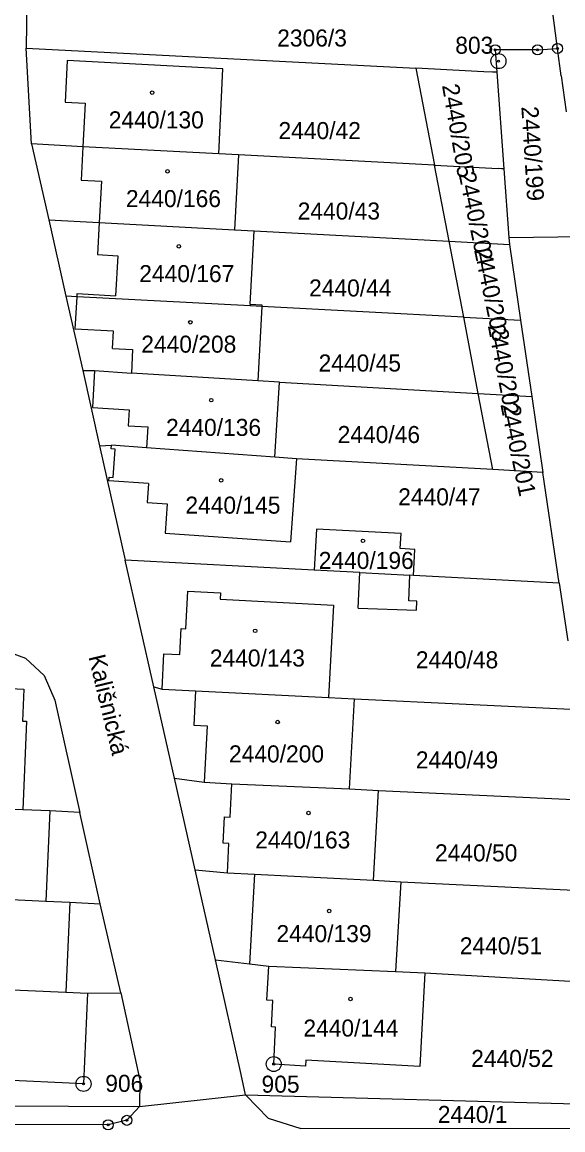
# Model space of a CAD drawing. Extents: x -755819 to -753140, y -1169796 to -1166000.
# Drawn here: x -755000.9 to -754947, y -1168315.7 to -1168205.1 of the extents above; entities that cross this region are included whole.
import ezdxf

# ---------------------------------------------------------------- set-up
doc = ezdxf.new("R2010")
doc.units = 0
for name, color, linetype in [('Vrstva 1', 7, 'Continuous'), ('Vrstva 15', 7, 'Continuous'), ('Vrstva 17', 7, 'Continuous'), ('Vrstva 18', 7, 'Continuous'), ('Vrstva 19', 7, 'Continuous'), ('Vrstva 24', 7, 'Continuous'), ('Vrstva 25', 7, 'Continuous'), ('Vrstva 4', 7, 'Continuous')]:
    doc.layers.add(name, color=color, linetype=linetype)

msp = doc.modelspace()

# ---------------------------------------------------------------- linework, layer by layer
at = {"layer": 'Vrstva 1'}
for p, q in [((-754947.54, -1168207.74), (-754948.34, -1168201.69)), ((-755000.48, -1168202.79), (-755000.55, -1168207.72)), ((-755000.55, -1168207.72), (-754961.69, -1168209.71)), ((-755000.01, -1168217.26), (-755000.55, -1168207.72)), ((-754949.54, -1168207.88), (-754953.76, -1168207.87)), ((-754953.76, -1168207.87), (-754953.6, -1168210.12)), ((-754949.54, -1168207.88), (-754947.54, -1168207.74)), ((-754947.17, -1168210.49), (-754947.54, -1168207.74)), ((-754996.45, -1168208.94), (-754996.67, -1168213.09)), ((-754980.92, -1168209.79), (-754996.45, -1168208.94)), ((-754981.33, -1168218.25), (-754980.92, -1168209.79)), ((-754961.69, -1168209.71), (-754959.83, -1168219.39)), ((-754954.89, -1168210.06), (-754961.69, -1168209.71)), ((-754954.04, -1168210.1), (-754954.89, -1168210.06)), ((-754953.6, -1168210.12), (-754954.04, -1168210.1)), ((-754953.6, -1168210.12), (-754952.9, -1168219.76)), ((-754947.17, -1168210.49), (-754946.7, -1168214.08)), ((-754996.67, -1168213.09), (-754994.65, -1168213.2)), ((-754994.65, -1168213.2), (-754994.89, -1168217.57)), ((-754994.89, -1168217.57), (-755000.01, -1168217.26)), ((-755000.01, -1168217.26), (-754998.29, -1168224.86)), ((-754981.33, -1168218.25), (-754994.89, -1168217.57)), ((-754979.37, -1168218.36), (-754981.33, -1168218.25)), ((-754979.37, -1168218.36), (-754979.76, -1168225.84)), ((-754959.83, -1168219.39), (-754979.37, -1168218.36)), ((-754958.37, -1168226.98), (-754959.83, -1168219.39)), ((-754959.83, -1168219.39), (-754953.47, -1168219.73)), ((-754953.13, -1168219.75), (-754953.47, -1168219.73)), ((-754952.9, -1168219.76), (-754953.13, -1168219.75)), ((-754952.9, -1168219.76), (-754952.4, -1168226.6)), ((-754998.29, -1168224.86), (-754993.26, -1168225.13)), ((-754998.29, -1168224.86), (-754996.58, -1168232.46)), ((-754993.26, -1168225.13), (-754979.76, -1168225.84)), ((-754979.76, -1168225.84), (-754977.8, -1168225.95)), ((-754978.2, -1168233.28), (-754977.8, -1168225.95)), ((-754977.8, -1168225.95), (-754958.37, -1168226.98)), ((-754952.4, -1168226.6), (-754945.06, -1168226.51)), ((-754952.4, -1168226.6), (-754952.35, -1168227.3)), ((-754956.91, -1168234.57), (-754958.37, -1168226.98)), ((-754958.37, -1168226.98), (-754952.35, -1168227.3)), ((-754952.35, -1168227.3), (-754951.24, -1168234.87)), ((-754995.48, -1168232.52), (-754996.58, -1168232.46)), ((-754996.58, -1168232.46), (-754994.9, -1168239.89)), ((-754978.21, -1168233.44), (-754995.48, -1168232.52)), ((-754978.2, -1168233.28), (-754978.21, -1168233.44)), ((-754977.04, -1168233.5), (-754978.21, -1168233.44)), ((-754977.04, -1168233.5), (-754977.44, -1168240.91)), ((-754956.91, -1168234.57), (-754977.04, -1168233.5)), ((-754955.45, -1168242.17), (-754956.91, -1168234.57)), ((-754956.91, -1168234.57), (-754951.24, -1168234.87)), ((-754951.24, -1168234.87), (-754950.12, -1168242.48)), ((-754994.9, -1168239.89), (-754993.72, -1168239.9)), ((-754994.9, -1168239.89), (-754993.24, -1168247.41)), ((-754993.72, -1168239.9), (-754990.06, -1168240.14)), ((-754977.44, -1168240.91), (-754990.06, -1168240.14)), ((-754975.27, -1168241.06), (-754977.44, -1168240.91)), ((-754975.76, -1168248.55), (-754975.27, -1168241.06)), ((-754975.27, -1168241.06), (-754955.45, -1168242.17)), ((-754953.99, -1168249.76), (-754955.45, -1168242.17)), ((-754955.45, -1168242.17), (-754950.12, -1168242.48)), ((-754950.12, -1168242.48), (-754949, -1168250.06)), ((-754993.24, -1168247.41), (-754992.05, -1168247.36)), ((-754993.24, -1168247.41), (-754990.67, -1168258.81)), ((-754992.08, -1168247.71), (-754992.05, -1168247.36)), ((-754991.68, -1168247.74), (-754992.08, -1168247.71)), ((-754988.56, -1168247.61), (-754992.05, -1168247.36)), ((-754991.88, -1168250.58), (-754991.68, -1168247.74)), ((-754975.76, -1168248.55), (-754988.56, -1168247.61)), ((-754973.6, -1168248.71), (-754975.76, -1168248.55)), ((-754973.6, -1168248.71), (-754974.18, -1168257)), ((-754953.99, -1168249.76), (-754973.6, -1168248.71)), ((-754949, -1168250.06), (-754953.99, -1168249.76)), ((-754992.3, -1168250.9), (-754992.27, -1168250.55)), ((-754988.36, -1168251.18), (-754992.3, -1168250.9)), ((-754992.27, -1168250.55), (-754991.88, -1168250.58)), ((-754947.37, -1168261.12), (-754949, -1168250.06)), ((-754988.36, -1168251.18), (-754988.49, -1168253.07)), ((-754988.49, -1168253.07), (-754986.5, -1168253.21)), ((-754986.5, -1168253.21), (-754986.7, -1168256.12)), ((-754986.7, -1168256.12), (-754974.18, -1168257)), ((-754971.59, -1168255.72), (-754971.81, -1168259.82)), ((-754963.16, -1168256.17), (-754971.59, -1168255.72)), ((-754963.24, -1168257.67), (-754963.16, -1168256.17)), ((-754961.79, -1168257.75), (-754963.24, -1168257.67)), ((-754971.81, -1168259.82), (-754990.67, -1168258.81)), ((-754987.81, -1168271.48), (-754990.67, -1168258.81)), ((-754961.93, -1168260.34), (-754961.79, -1168257.75)), ((-754967.28, -1168260.05), (-754971.81, -1168259.82)), ((-754967.28, -1168260.05), (-754962.28, -1168260.32)), ((-754961.93, -1168260.34), (-754962.28, -1168260.32)), ((-754947.37, -1168261.12), (-754961.93, -1168260.34)), ((-754984.63, -1168265.68), (-754984.43, -1168261.93)), ((-754984.43, -1168261.93), (-754981.18, -1168262.1)), ((-754981.18, -1168262.1), (-754981.21, -1168262.7)), ((-754947.37, -1168261.12), (-754946.52, -1168266.89)), ((-754981.21, -1168262.7), (-754969.9, -1168263.3)), ((-754969.9, -1168263.3), (-754970.39, -1168272.52)), ((-754985.21, -1168268.25), (-754985.08, -1168265.66)), ((-754985.08, -1168265.66), (-754984.63, -1168265.68)), ((-755003.06, -1168267.72), (-755000.61, -1168268.59)), ((-755000.61, -1168268.59), (-754998.76, -1168270.34)), ((-754986.99, -1168271.71), (-754986.81, -1168268.16)), ((-754986.81, -1168268.16), (-754985.21, -1168268.25)), ((-754998.76, -1168270.34), (-754997.7, -1168272.79)), ((-755005.78, -1168271.47), (-755000.78, -1168271.69)), ((-755000.78, -1168271.69), (-755000.92, -1168274.88)), ((-754987.81, -1168271.48), (-754986.99, -1168271.71)), ((-754985.75, -1168280.6), (-754987.81, -1168271.48)), ((-754986.99, -1168271.71), (-754983.66, -1168271.88)), ((-754983.66, -1168271.88), (-754970.39, -1168272.52)), ((-754997.7, -1168272.79), (-754995.19, -1168284.02)), ((-754970.39, -1168272.52), (-754967.79, -1168272.66)), ((-754968.29, -1168281.64), (-754967.79, -1168272.66)), ((-754967.79, -1168272.66), (-754945.51, -1168273.72)), ((-755000.92, -1168274.88), (-755000.52, -1168274.9)), ((-755000.52, -1168274.9), (-755000.9, -1168283.74)), ((-754985.75, -1168280.6), (-754982.79, -1168281)), ((-754983.7, -1168289.72), (-754985.75, -1168280.6)), ((-754982.79, -1168281), (-754980.02, -1168281.14)), ((-754980.02, -1168281.14), (-754968.29, -1168281.64)), ((-754968.29, -1168281.64), (-754965.4, -1168281.8)), ((-754965.9, -1168290.77), (-754965.4, -1168281.8)), ((-754965.4, -1168281.8), (-754944.17, -1168282.81)), ((-755000.9, -1168283.74), (-755010.91, -1168283.31)), ((-754998.2, -1168283.86), (-755000.9, -1168283.74)), ((-754995.19, -1168284.02), (-754998.2, -1168283.86)), ((-754993.16, -1168293.12), (-754995.19, -1168284.02)), ((-754983.7, -1168289.72), (-754980.47, -1168290.04)), ((-754981.67, -1168298.71), (-754983.7, -1168289.72)), ((-754980.47, -1168290.04), (-754977.77, -1168290.18)), ((-754977.77, -1168290.18), (-754965.9, -1168290.77)), ((-754965.9, -1168290.77), (-754963.18, -1168290.92)), ((-754963.18, -1168290.92), (-754963.7, -1168299.88)), ((-754963.18, -1168290.92), (-754942.84, -1168291.9)), ((-755009.15, -1168292.39), (-754998.6, -1168292.85)), ((-754998.6, -1168292.85), (-754996.2, -1168292.96)), ((-754996.2, -1168292.96), (-754993.16, -1168293.12)), ((-754991.11, -1168302.01), (-754993.16, -1168293.12)), ((-754979.11, -1168310.18), (-754981.67, -1168298.71)), ((-754981.67, -1168298.71), (-754978.26, -1168299.13)), ((-754978.26, -1168299.13), (-754976.36, -1168299.34)), ((-754976.55, -1168302.75), (-754976.36, -1168299.34)), ((-754976.36, -1168299.34), (-754963.7, -1168299.88)), ((-754963.7, -1168299.88), (-754960.78, -1168300.03)), ((-754960.78, -1168300.03), (-754961.28, -1168309.35)), ((-754960.78, -1168300.03), (-754941.48, -1168301.12)), ((-755007.34, -1168301.48), (-754996.59, -1168301.95)), ((-754996.59, -1168301.95), (-754994.44, -1168302.04)), ((-754994.44, -1168302.04), (-754994.83, -1168311.1)), ((-754994.44, -1168302.04), (-754991.11, -1168302.01)), ((-754991.11, -1168302.01), (-754989.22, -1168310.74)), ((-754975.95, -1168302.79), (-754976.55, -1168302.75)), ((-754976.09, -1168305.41), (-754975.95, -1168302.79)), ((-754975.67, -1168305.44), (-754976.09, -1168305.41)), ((-754975.86, -1168309.12), (-754975.67, -1168305.44)), ((-754972.68, -1168309.34), (-754975.86, -1168309.12)), ((-754972.64, -1168308.74), (-754972.68, -1168309.34)), ((-754961.28, -1168309.35), (-754972.64, -1168308.74)), ((-754994.83, -1168311.1), (-755007.4, -1168310.52)), ((-754989.22, -1168310.74), (-754989.23, -1168313.36)), ((-754978.66, -1168312.19), (-754979.11, -1168310.18)), ((-754989.23, -1168313.36), (-754978.66, -1168312.19)), ((-754978.66, -1168312.19), (-754939.69, -1168313.27)), ((-754978.66, -1168312.19), (-754978.6, -1168312.25)), ((-754978.6, -1168312.25), (-754976.4, -1168314.53)), ((-755018.33, -1168313.19), (-754989.23, -1168313.36)), ((-754989.23, -1168313.36), (-754990.5, -1168314.74)), ((-754992.37, -1168315.19), (-755018.11, -1168315.14)), ((-754990.5, -1168314.74), (-754992.37, -1168315.19)), ((-754976.4, -1168314.53), (-754973.17, -1168315.55)), ((-754939.35, -1168315.58), (-754973.17, -1168315.55))]:
    msp.add_line(p, q, dxfattribs=at)
at = {"layer": 'Vrstva 24'}
for centre, radius in [((-754953.76, -1168207.87), 0.5), ((-754953.76, -1168207.87), 0.1), ((-754949.54, -1168207.88), 0.5), ((-754949.54, -1168207.88), 0.1), ((-754947.54, -1168207.74), 0.5), ((-754947.54, -1168207.74), 0.1), ((-754953.44, -1168209.01), 0.75), ((-754953.44, -1168209.01), 0.1), ((-754975.86, -1168309.12), 0.75), ((-754975.86, -1168309.12), 0.1), ((-754994.83, -1168311.1), 0.75), ((-754994.83, -1168311.1), 0.1), ((-754992.37, -1168315.19), 0.5), ((-754992.37, -1168315.19), 0.1), ((-754990.5, -1168314.74), 0.5), ((-754990.5, -1168314.74), 0.1)]:
    msp.add_circle(centre, radius, dxfattribs=at)
at = {"layer": 'Vrstva 25'}
for centre in [(-754987.98, -1168212.15), (-754986.46, -1168220.01), (-754985.32, -1168227.5), (-754984.18, -1168235.08), (-754982.09, -1168242.85), (-754981.1, -1168250.85), (-754966.96, -1168256.9), (-754977.71, -1168265.87), (-754975.46, -1168274.98), (-754972.39, -1168284.07), (-754970.32, -1168293.84), (-754968.2, -1168302.63)]:
    msp.add_circle(centre, 0.175, dxfattribs=at)
at = {"layer": 'Vrstva 4'}
for p, q in [((-754994.89, -1168217.57), (-754995.06, -1168220.89)), ((-754995.06, -1168220.89), (-754993.04, -1168220.99)), ((-754993.04, -1168220.99), (-754993.26, -1168225.13)), ((-754993.26, -1168225.13), (-754993.44, -1168228.32)), ((-754993.44, -1168228.32), (-754991.42, -1168228.43)), ((-754991.42, -1168228.43), (-754991.64, -1168232.43)), ((-754995.48, -1168232.52), (-754995.46, -1168232.22)), ((-754995.46, -1168232.22), (-754991.64, -1168232.43)), ((-754995.66, -1168235.77), (-754995.48, -1168232.52)), ((-754978.2, -1168233.28), (-754977.03, -1168233.34)), ((-754977.03, -1168233.34), (-754977.04, -1168233.5)), ((-754991.84, -1168235.98), (-754995.66, -1168235.77)), ((-754991.93, -1168237.7), (-754991.84, -1168235.98)), ((-754991.93, -1168237.7), (-754989.93, -1168237.81)), ((-754989.93, -1168237.81), (-754990.06, -1168240.14)), ((-754993.72, -1168239.9), (-754993.95, -1168243.59)), ((-754993.95, -1168243.59), (-754990.28, -1168243.82)), ((-754990.28, -1168243.82), (-754990.38, -1168245.41)), ((-754990.38, -1168245.41), (-754988.43, -1168245.53)), ((-754988.43, -1168245.53), (-754988.56, -1168247.61)), ((-754967.42, -1168263.6), (-754967.28, -1168260.05)), ((-754962.39, -1168262.89), (-754962.28, -1168260.32)), ((-754961.59, -1168262.92), (-754962.39, -1168262.89)), ((-754961.62, -1168263.82), (-754961.59, -1168262.92)), ((-754967.42, -1168263.6), (-754961.62, -1168263.82)), ((-754983.66, -1168271.88), (-754983.84, -1168275.3)), ((-754983.84, -1168275.3), (-754982.51, -1168275.37)), ((-754982.51, -1168275.37), (-754982.79, -1168281)), ((-754980.19, -1168284.48), (-754980.02, -1168281.14)), ((-754998.2, -1168283.86), (-754998.6, -1168292.85)), ((-754980.91, -1168287.08), (-754980.77, -1168284.45)), ((-754980.77, -1168284.45), (-754980.19, -1168284.48)), ((-754980.32, -1168287.11), (-754980.91, -1168287.08)), ((-754980.47, -1168290.04), (-754980.32, -1168287.11)), ((-754977.77, -1168290.18), (-754978.26, -1168299.13)), ((-754996.2, -1168292.96), (-754996.59, -1168301.95))]:
    msp.add_line(p, q, dxfattribs=at)

# ---------------------------------------------------------------- texts
at = {"layer": 'Vrstva 15'}
msp.add_text('Kališnická', height=1.7, rotation=283.4995, dxfattribs=at).set_placement((-754994.35, -1168268.46))
at = {"layer": 'Vrstva 17'}
for s, p in [('803', (-754957.75, -1168208.27)), ('906', (-754992.66, -1168311.9)), ('905', (-754977.07, -1168311.98))]:
    msp.add_text(s, height=1.7, dxfattribs=at).set_placement(p)
at = {"layer": 'Vrstva 18'}
for s, p in [('2306/3', (-754975.51, -1168207.55)), ('2440/42', (-754975.38, -1168216.79)), ('2440/43', (-754973.47, -1168224.82)), ('2440/44', (-754972.33, -1168232.5)), ('2440/45', (-754971.38, -1168239.99)), ('2440/46', (-754969.48, -1168247.13)), ('2440/47', (-754963.44, -1168253.35)), ('2440/48', (-754961.68, -1168269.62)), ('2440/49', (-754961.68, -1168279.61)), ('2440/50', (-754959.77, -1168288.89)), ('2440/51', (-754957.3, -1168298.17)), ('2440/52', (-754956.16, -1168309.41)), ('2440/1', (-754959.49, -1168315))]:
    msp.add_text(s, height=1.7, dxfattribs=at).set_placement(p)
for s, rotation, p in [('2440/205', 279.8899, (-754959.08, -1168211.43)), ('2440/199', 273.5873, (-754951.16, -1168213.56)), ('2440/204', 281.7233, (-754957.43, -1168220.23)), ('2440/203', 281.7233, (-754955.88, -1168227.85)), ('2440/202', 280.8066, (-754954.51, -1168235.42)), ('2440/201', 281.7233, (-754953.26, -1168243.28))]:
    msp.add_text(s, height=1.7, rotation=rotation, dxfattribs=at).set_placement(p)
at = {"layer": 'Vrstva 19'}
for s, p in [('2440/130', (-754992.31, -1168215.72)), ('2440/166', (-754990.6, -1168223.58)), ('2440/167', (-754989.27, -1168231.07)), ('2440/208', (-754989.07, -1168238.11)), ('2440/136', (-754986.6, -1168246.42)), ('2440/145', (-754984.67, -1168254.18)), ('2440/196', (-754971.37, -1168259.7)), ('2440/143', (-754982.23, -1168269.44)), ('2440/200', (-754980.32, -1168279.01)), ('2440/163', (-754977.7, -1168287.6)), ('2440/139', (-754975.58, -1168296.95)), ('2440/144', (-754972.9, -1168306.38))]:
    msp.add_text(s, height=1.7, dxfattribs=at).set_placement(p)

doc.saveas('drawing.dxf')
